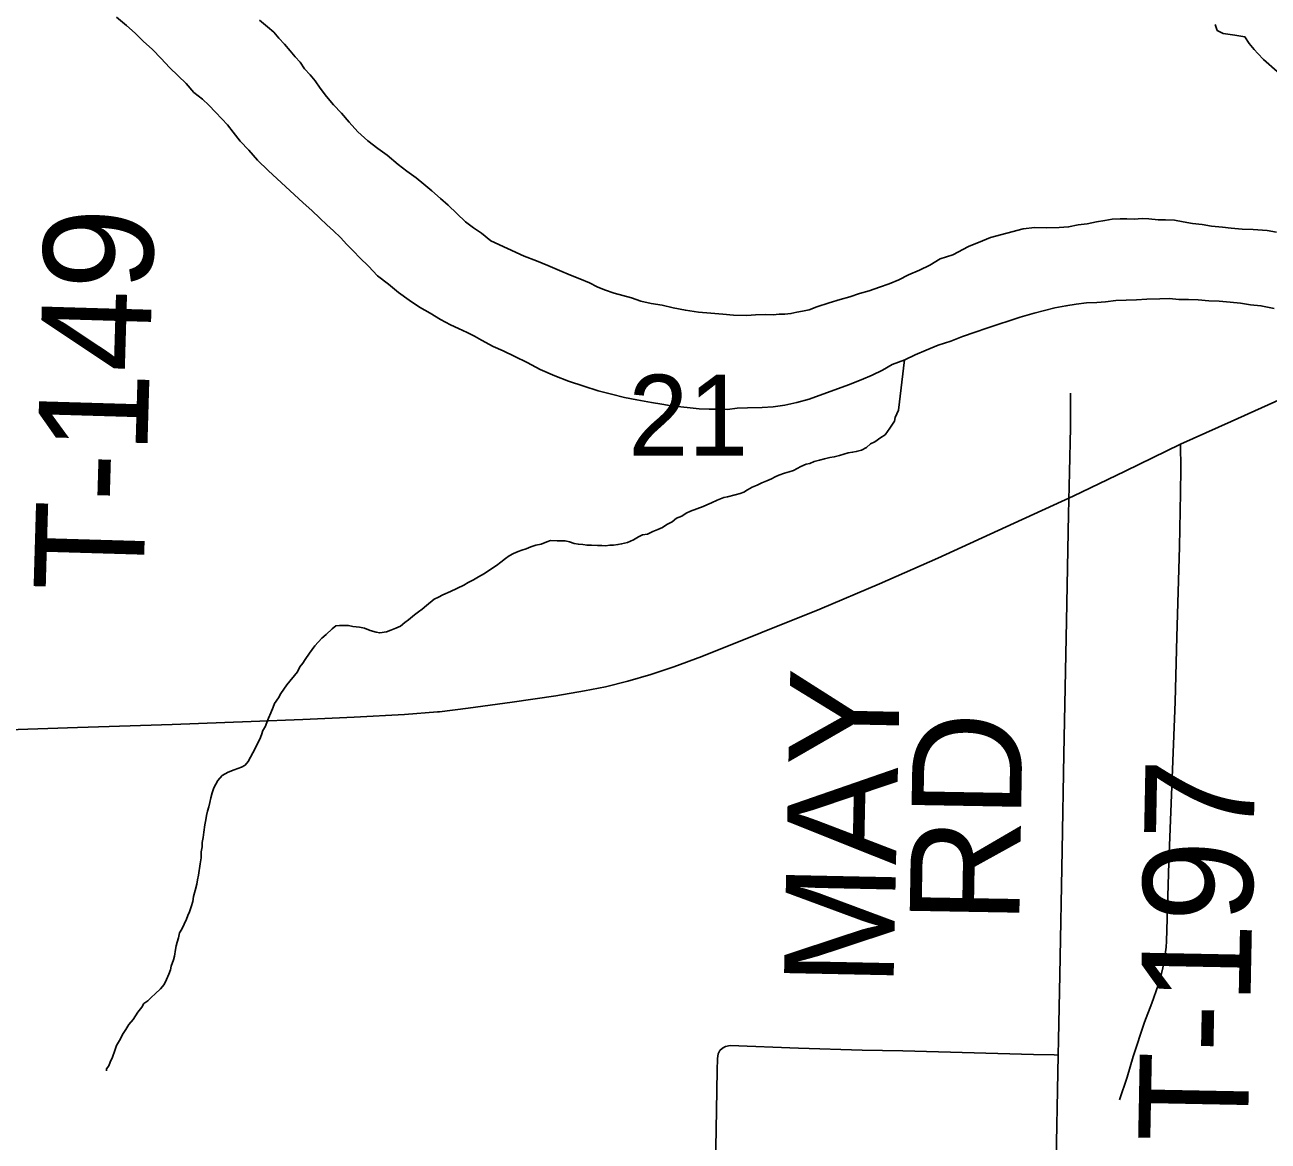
# Model space of a CAD drawing. Extents: x 2.4 to 73.1, y 4.5 to 25.6.
# Drawn here: x 47.1261 to 47.4483, y 22.6436 to 22.9328 of the extents above; entities that cross this region are included whole.
import ezdxf

# ---------------------------------------------------------------- set-up
doc = ezdxf.new("R2010")
doc.units = 0
for name, color, linetype in [('GM_X_Major_River', 7, 'Continuous'), ('GM_X_Minor_River', 7, 'Continuous'), ('GM_X_Section_Text', 7, 'Continuous'), ('GM_X_Township_Road', 7, 'Continuous'), ('GM_X_Township_Road_Text', 7, 'Continuous')]:
    doc.layers.add(name, color=color, linetype=linetype)

msp = doc.modelspace()

# ---------------------------------------------------------------- linework, layer by layer
at = {"layer": 'GM_X_Major_River'}
for points in [[(47.14992, 22.93477), (47.15252, 22.93262), (47.15475, 22.93066), (47.15679, 22.92852), (47.1592, 22.92637), (47.16142, 22.92403), (47.16364, 22.9217)], [(47.14992, 22.93477), (47.15252, 22.93262), (47.15475, 22.93066), (47.15679, 22.92852), (47.1592, 22.92637), (47.16142, 22.92403), (47.16364, 22.9217)], [(47.40595, 22.88209), (47.40385, 22.88176), (47.40137, 22.88126), (47.39909, 22.88093), (47.3966, 22.88043), (47.39413, 22.8803), (47.3909, 22.88019), (47.38786, 22.88027), (47.38482, 22.87997), (47.3764, 22.87771), (47.37429, 22.87682), (47.37065, 22.87539), (47.3666, 22.87322), (47.36335, 22.87216), (47.36065, 22.87052), (47.35796, 22.86926), (47.35508, 22.868), (47.35258, 22.86674), (47.35008, 22.86566), (47.34759, 22.86478), (47.34491, 22.8639), (47.34242, 22.8632), (47.33993, 22.86231), (47.33744, 22.86162), (47.33457, 22.86074), (47.33132, 22.85968), (47.3294, 22.85897), (47.32768, 22.85864), (47.32616, 22.8583), (47.32463, 22.85796), (47.3231, 22.8578), (47.32159, 22.85784), (47.32006, 22.85769), (47.31798, 22.85775), (47.3155, 22.85762), (47.31322, 22.85749), (47.3098, 22.85757), (47.30696, 22.85784), (47.30393, 22.85811), (47.30071, 22.85838), (47.2973, 22.85884), (47.29409, 22.8595), (47.29125, 22.86014), (47.28842, 22.86059), (47.28577, 22.86123), (47.28333, 22.86205), (47.28106, 22.86268), (47.2788, 22.8633), (47.27635, 22.86413), (47.27447, 22.86493), (47.27241, 22.86594), (47.26996, 22.86695), (47.26752, 22.86796), (47.2647, 22.86917), (47.26169, 22.87039), (47.25868, 22.87161), (47.25549, 22.87283), (47.24685, 22.87684), (47.24443, 22.87881), (47.24237, 22.88019), (47.24032, 22.88176), (47.2381, 22.8839), (47.23587, 22.88605), (47.23383, 22.88781), (47.2316, 22.88977), (47.22955, 22.89153), (47.2275, 22.8931), (47.22508, 22.89487), (47.22284, 22.89664), (47.22005, 22.89899), (47.21763, 22.90076), (47.21502, 22.90272), (47.21242, 22.90507), (47.2102, 22.9076), (47.20817, 22.90993), (47.20614, 22.91207), (47.20429, 22.9142), (47.20264, 22.91634), (47.20135, 22.91827), (47.20006, 22.91982), (47.19858, 22.92137), (47.19749, 22.92311), (47.19619, 22.92447), (47.1949, 22.92603), (47.19343, 22.92777), (47.19194, 22.92933), (47.19066, 22.93088), (47.18898, 22.93226), (47.18693, 22.93402)], [(47.18693, 22.93402), (47.18898, 22.93226), (47.19066, 22.93088), (47.19194, 22.92933), (47.19343, 22.92777), (47.1949, 22.92603), (47.19619, 22.92447), (47.19749, 22.92311), (47.19858, 22.92137), (47.20006, 22.91982), (47.20135, 22.91827), (47.20264, 22.91634), (47.20429, 22.9142), (47.20614, 22.91207), (47.20817, 22.90993), (47.2102, 22.9076), (47.21242, 22.90507), (47.21502, 22.90272), (47.21763, 22.90076), (47.22005, 22.89899), (47.22284, 22.89664), (47.22508, 22.89487), (47.2275, 22.8931), (47.22955, 22.89153), (47.2316, 22.88977), (47.23383, 22.88781), (47.23587, 22.88605), (47.2381, 22.8839), (47.24032, 22.88176), (47.24237, 22.88019), (47.24443, 22.87881), (47.24685, 22.87684), (47.25549, 22.87283), (47.25868, 22.87161), (47.26169, 22.87039), (47.2647, 22.86917), (47.26752, 22.86796), (47.26996, 22.86695), (47.27241, 22.86594), (47.27447, 22.86493), (47.27635, 22.86413), (47.2788, 22.8633), (47.28106, 22.86268), (47.28333, 22.86205), (47.28577, 22.86123), (47.28842, 22.86059), (47.29125, 22.86014), (47.29409, 22.8595), (47.2973, 22.85884), (47.30071, 22.85838), (47.30393, 22.85811), (47.30696, 22.85784), (47.3098, 22.85757), (47.31322, 22.85749), (47.3155, 22.85762), (47.31798, 22.85775), (47.32006, 22.85769), (47.32159, 22.85784), (47.3231, 22.8578), (47.32463, 22.85796), (47.32616, 22.8583), (47.32768, 22.85864), (47.3294, 22.85897), (47.33132, 22.85968), (47.33457, 22.86074), (47.33744, 22.86162), (47.33993, 22.86231), (47.34242, 22.8632), (47.34491, 22.8639), (47.34759, 22.86478), (47.35008, 22.86566), (47.35258, 22.86674), (47.35508, 22.868), (47.35796, 22.86926), (47.36065, 22.87052), (47.36335, 22.87216), (47.3666, 22.87322), (47.37065, 22.87539), (47.37429, 22.87682), (47.3764, 22.87771), (47.38482, 22.87997), (47.38786, 22.88027), (47.3909, 22.88019), (47.39413, 22.8803), (47.3966, 22.88043), (47.39909, 22.88093), (47.40137, 22.88126), (47.40385, 22.88176), (47.40595, 22.88209)], [(47.16364, 22.9217), (47.16587, 22.91955), (47.16791, 22.9176), (47.16994, 22.91527), (47.17217, 22.91351), (47.17385, 22.91194), (47.17551, 22.91019), (47.17718, 22.90844), (47.17866, 22.90688), (47.18013, 22.90495), (47.18197, 22.90262), (47.18419, 22.90028), (47.18641, 22.89776), (47.18919, 22.89503), (47.19828, 22.88663), (47.20051, 22.88468), (47.20255, 22.88272), (47.20441, 22.88097), (47.20608, 22.87941), (47.20793, 22.87765), (47.2096, 22.8759), (47.21126, 22.87415), (47.21293, 22.87239), (47.21516, 22.87025), (47.21756, 22.86772), (47.22036, 22.86556), (47.22296, 22.8634), (47.22576, 22.86143), (47.22838, 22.85966), (47.23118, 22.85806), (47.2338, 22.85648), (47.23643, 22.85508), (47.23849, 22.85408), (47.24075, 22.85307), (47.24262, 22.85208), (47.24449, 22.85108), (47.24749, 22.84948), (47.25012, 22.84828), (47.25313, 22.84687), (47.25632, 22.84527), (47.25969, 22.84347), (47.26345, 22.84186), (47.26702, 22.84044), (47.27098, 22.8392), (47.27474, 22.83796), (47.27814, 22.83711), (47.28154, 22.83627), (47.28475, 22.83562), (47.28853, 22.83495), (47.29118, 22.8345), (47.29364, 22.83406), (47.2961, 22.83381), (47.29857, 22.83355), (47.30084, 22.83331), (47.3035, 22.83324), (47.30596, 22.83318), (47.30824, 22.83312), (47.31072, 22.83343), (47.31338, 22.83356), (47.31718, 22.83365), (47.32003, 22.83377), (47.32308, 22.83426), (47.32614, 22.83494), (47.32939, 22.83581), (47.33955, 22.83953), (47.34281, 22.84078), (47.34569, 22.84204), (47.34838, 22.8433), (47.35089, 22.84475), (47.35415, 22.846), (47.35684, 22.84726), (47.35972, 22.84852), (47.36279, 22.84977), (47.36604, 22.85082), (47.36911, 22.85207), (47.37237, 22.85313), (47.37544, 22.85419), (47.3785, 22.85525), (47.38118, 22.85613), (47.38405, 22.85701), (47.38769, 22.85806), (47.39036, 22.85875), (47.39304, 22.85944), (47.3959, 22.85994), (47.39857, 22.86044), (47.40124, 22.86075), (47.4039, 22.86087), (47.40618, 22.861), (47.40885, 22.86132), (47.41151, 22.86144), (47.41417, 22.86156), (47.41684, 22.86168), (47.42026, 22.86178), (47.42273, 22.86191), (47.42519, 22.86166), (47.42766, 22.8616), (47.43013, 22.86153), (47.43297, 22.86127), (47.43563, 22.8612), (47.43847, 22.86094), (47.44112, 22.86068)], [(47.16364, 22.9217), (47.16587, 22.91955), (47.16791, 22.9176), (47.16994, 22.91527), (47.17217, 22.91351), (47.17385, 22.91194), (47.17551, 22.91019), (47.17718, 22.90844), (47.17866, 22.90688), (47.18013, 22.90495), (47.18197, 22.90262), (47.18419, 22.90028), (47.18641, 22.89776), (47.18919, 22.89503), (47.19828, 22.88663), (47.20051, 22.88468), (47.20255, 22.88272), (47.20441, 22.88097), (47.20608, 22.87941), (47.20793, 22.87765), (47.2096, 22.8759), (47.21126, 22.87415), (47.21293, 22.87239), (47.21516, 22.87025), (47.21756, 22.86772), (47.22036, 22.86556), (47.22296, 22.8634), (47.22576, 22.86143), (47.22838, 22.85966), (47.23118, 22.85806), (47.2338, 22.85648), (47.23643, 22.85508), (47.23849, 22.85408), (47.24075, 22.85307), (47.24262, 22.85208), (47.24449, 22.85108), (47.24749, 22.84948), (47.25012, 22.84828), (47.25313, 22.84687), (47.25632, 22.84527), (47.25969, 22.84347), (47.26345, 22.84186), (47.26702, 22.84044), (47.27098, 22.8392), (47.27474, 22.83796), (47.27814, 22.83711), (47.28154, 22.83627), (47.28475, 22.83562), (47.28853, 22.83495), (47.29118, 22.8345), (47.29364, 22.83406), (47.2961, 22.83381), (47.29857, 22.83355), (47.30084, 22.83331), (47.3035, 22.83324), (47.30596, 22.83318), (47.30824, 22.83312), (47.31072, 22.83343), (47.31338, 22.83356), (47.31718, 22.83365), (47.32003, 22.83377), (47.32308, 22.83426), (47.32614, 22.83494), (47.32939, 22.83581), (47.33955, 22.83953), (47.34281, 22.84078), (47.34569, 22.84204), (47.34838, 22.8433), (47.35089, 22.84475), (47.35415, 22.846), (47.35684, 22.84726), (47.35972, 22.84852), (47.36279, 22.84977), (47.36604, 22.85082), (47.36911, 22.85207), (47.37237, 22.85313), (47.37544, 22.85419), (47.3785, 22.85525), (47.38118, 22.85613), (47.38405, 22.85701), (47.38769, 22.85806), (47.39036, 22.85875), (47.39304, 22.85944), (47.3959, 22.85994), (47.39857, 22.86044), (47.40124, 22.86075), (47.4039, 22.86087), (47.40618, 22.861), (47.40885, 22.86132), (47.41151, 22.86144), (47.41417, 22.86156), (47.41684, 22.86168), (47.42026, 22.86178), (47.42273, 22.86191), (47.42519, 22.86166), (47.42766, 22.8616), (47.43013, 22.86153), (47.43297, 22.86127), (47.43563, 22.8612), (47.43847, 22.86094), (47.44112, 22.86068)], [(47.45051, 22.87905), (47.44805, 22.8795), (47.44445, 22.87978), (47.4416, 22.87985), (47.43876, 22.88011), (47.43649, 22.88036), (47.43365, 22.88062), (47.43119, 22.88107), (47.42873, 22.88132), (47.42627, 22.88176), (47.424, 22.8822), (47.42172, 22.88226), (47.41982, 22.8823), (47.41736, 22.88256), (47.41565, 22.8826), (47.41356, 22.88246), (47.41166, 22.88251), (47.40995, 22.88256), (47.40786, 22.88242), (47.40595, 22.88209)], [(47.40595, 22.88209), (47.40786, 22.88242), (47.40995, 22.88256), (47.41166, 22.88251), (47.41356, 22.88246), (47.41565, 22.8826), (47.41736, 22.88256), (47.41982, 22.8823), (47.42172, 22.88226), (47.424, 22.8822), (47.42627, 22.88176), (47.42873, 22.88132), (47.43119, 22.88107), (47.43365, 22.88062), (47.43649, 22.88036), (47.43876, 22.88011), (47.4416, 22.87985), (47.44445, 22.87978), (47.44805, 22.8795), (47.45051, 22.87905)], [(47.44112, 22.86068), (47.44377, 22.86024), (47.44642, 22.85998), (47.44983, 22.85932)], [(47.44112, 22.86068), (47.44377, 22.86024), (47.44642, 22.85998), (47.44983, 22.85932)]]:
    msp.add_lwpolyline(points, dxfattribs=at)
at = {"layer": 'GM_X_Minor_River'}
for points in [[(47.43459, 22.93288), (47.43512, 22.93135), (47.43662, 22.93055), (47.43964, 22.9301), (47.44229, 22.92965), (47.44339, 22.92791), (47.44468, 22.92636), (47.4456, 22.92539), (47.44709, 22.92383), (47.45061, 22.9207)], [(47.35407, 22.84597), (47.35249, 22.83294), (47.35168, 22.83106), (47.35147, 22.83012), (47.35028, 22.82825), (47.3491, 22.82657), (47.34794, 22.82584), (47.3464, 22.82474), (47.34524, 22.8242), (47.34427, 22.82327), (47.34292, 22.82255), (47.34159, 22.8222), (47.34063, 22.82204), (47.33949, 22.82187), (47.33834, 22.82152), (47.33719, 22.82117), (47.33585, 22.82083), (47.33471, 22.82067), (47.33337, 22.82032), (47.33203, 22.81998), (47.33069, 22.81963), (47.32954, 22.81909), (47.32859, 22.81893), (47.32724, 22.81839), (47.32628, 22.81784), (47.32532, 22.8173), (47.32417, 22.81695), (47.32302, 22.8166), (47.32149, 22.81607), (47.32053, 22.81571), (47.31957, 22.81517), (47.31841, 22.81463), (47.31707, 22.81409), (47.31592, 22.81355), (47.31458, 22.81302), (47.31342, 22.81229), (47.31245, 22.81174), (47.3115, 22.81139), (47.31016, 22.81104), (47.30824, 22.81052), (47.30729, 22.81035), (47.30556, 22.80964), (47.30403, 22.80892), (47.30287, 22.80838), (47.30192, 22.80802), (47.29866, 22.80678), (47.2975, 22.80624), (47.29634, 22.80551), (47.295, 22.80497), (47.29384, 22.80405), (47.29249, 22.80333), (47.29133, 22.80259), (47.29018, 22.80205), (47.28884, 22.80152), (47.28749, 22.80079), (47.28616, 22.80064), (47.28519, 22.80009), (47.28384, 22.79937), (47.28231, 22.79865), (47.28078, 22.79831), (47.27983, 22.79814), (47.27868, 22.79798), (47.27773, 22.79801), (47.27659, 22.79784), (47.27564, 22.79787), (47.2745, 22.7979), (47.27298, 22.79794), (47.27184, 22.79797), (47.27071, 22.79818), (47.26957, 22.79821), (47.26844, 22.79843), (47.26731, 22.79884), (47.26617, 22.79906), (47.26503, 22.79909), (47.26409, 22.79911), (47.26238, 22.79916), (47.26142, 22.7988), (47.25989, 22.79827), (47.25855, 22.79793), (47.25721, 22.79758), (47.25606, 22.79704), (47.25491, 22.79669), (47.25395, 22.79633), (47.2528, 22.79579), (47.25164, 22.79525), (47.25068, 22.79452), (47.24951, 22.7936), (47.24835, 22.79268), (47.24661, 22.79158), (47.24526, 22.79067), (47.24372, 22.78976), (47.24237, 22.78903), (47.24102, 22.78831), (47.23987, 22.78758), (47.23641, 22.78596), (47.23448, 22.78506), (47.23333, 22.78452), (47.23218, 22.78398), (47.23024, 22.78232), (47.22907, 22.7814)], [(47.22907, 22.7814), (47.22811, 22.78066), (47.22714, 22.77993), (47.22559, 22.77864), (47.22462, 22.7779), (47.22346, 22.77698), (47.2223, 22.77644), (47.22096, 22.77591), (47.21981, 22.77556), (47.21809, 22.77522), (47.21715, 22.77544), (47.21564, 22.77586), (47.21414, 22.77646), (47.21281, 22.77669), (47.21111, 22.77692), (47.20997, 22.77714), (47.20884, 22.77717), (47.2077, 22.7772), (47.20674, 22.77703), (47.20578, 22.7763), (47.20422, 22.77482), (47.20306, 22.7739), (47.2013, 22.77185), (47.19992, 22.76999), (47.19874, 22.76831), (47.19814, 22.76738), (47.19736, 22.76645), (47.19676, 22.76513), (47.19402, 22.76179), (47.19323, 22.76067), (47.19244, 22.75955), (47.19184, 22.75842), (47.19086, 22.75693), (47.19045, 22.75599), (47.18985, 22.75449), (47.18924, 22.75317), (47.18883, 22.75204), (47.18843, 22.75091), (47.18783, 22.74998), (47.18742, 22.74885), (47.18702, 22.74772), (47.18642, 22.7466), (47.18582, 22.74528), (47.18522, 22.74416), (47.18462, 22.74304), (47.18402, 22.74191), (47.18324, 22.74098), (47.18228, 22.74044), (47.18132, 22.74008), (47.18036, 22.73973), (47.17883, 22.7392), (47.17728, 22.73828), (47.17611, 22.73699), (47.17512, 22.73511), (47.1747, 22.73379), (47.17429, 22.73248), (47.17407, 22.73134), (47.17385, 22.73021), (47.17344, 22.72908), (47.17323, 22.72795), (47.17301, 22.72681), (47.17279, 22.72549), (47.17255, 22.72359), (47.17232, 22.72227), (47.1721, 22.72095), (47.17207, 22.71981), (47.17185, 22.71848), (47.17181, 22.71697), (47.17158, 22.71545), (47.17113, 22.71243), (47.17091, 22.71129), (47.17069, 22.71016), (47.17027, 22.70846), (47.16985, 22.70695), (47.16963, 22.70563), (47.16922, 22.70431), (47.1688, 22.70299), (47.1684, 22.70205), (47.168, 22.70111), (47.16739, 22.6998), (47.16679, 22.69848), (47.1662, 22.69755), (47.16597, 22.69623), (47.16557, 22.6951), (47.16535, 22.69415), (47.16514, 22.69321), (47.16491, 22.69151), (47.16469, 22.69056), (47.16408, 22.68887), (47.16387, 22.68792), (47.16346, 22.6868), (47.16286, 22.68548), (47.16225, 22.68417), (47.16128, 22.68305), (47.15991, 22.68176), (47.15894, 22.68083), (47.15797, 22.67991), (47.157, 22.67918), (47.15641, 22.67824), (47.15543, 22.67694), (47.15424, 22.67507)], [(47.15424, 22.67507), (47.15307, 22.67377), (47.15227, 22.67246), (47.15148, 22.67115), (47.15088, 22.67003), (47.14989, 22.66834), (47.14948, 22.66702), (47.14887, 22.66533), (47.14826, 22.66402), (47.14786, 22.66308), (47.14727, 22.66233), (47.14726, 22.66176)]]:
    msp.add_lwpolyline(points, dxfattribs=at)
at = {"layer": 'GM_X_Township_Road'}
for points in [[(47.39391, 22.66587), (47.39398, 22.66983), (47.39429, 22.68662), (47.39496, 22.71894), (47.39539, 22.74381), (47.39603, 22.77832), (47.39653, 22.80598), (47.39686, 22.81686), (47.39705, 22.82848), (47.39706, 22.83731)], [(47.42557, 22.82412), (47.43876, 22.82999), (47.45613, 22.83789)], [(47.23306, 22.75476), (47.23356, 22.7548), (47.24097, 22.75573), (47.25238, 22.75726), (47.26376, 22.75894), (47.27112, 22.76022), (47.27663, 22.76131), (47.28238, 22.76274), (47.28837, 22.76446), (47.29428, 22.76642), (47.30159, 22.76911), (47.33217, 22.78143), (47.34763, 22.78796), (47.3627, 22.79464), (47.3825, 22.80367), (47.39775, 22.81069), (47.41122, 22.81711), (47.42557, 22.82412)], [(47.40982, 22.65425), (47.41174, 22.66016), (47.41333, 22.66552), (47.4163, 22.67436), (47.41818, 22.6793), (47.41981, 22.68399), (47.42068, 22.68697), (47.42098, 22.68847), (47.42142, 22.69091), (47.42186, 22.69386), (47.42197, 22.69539), (47.42259, 22.71576), (47.42423, 22.75741), (47.42464, 22.7742), (47.4253, 22.79751), (47.4256, 22.8115), (47.42568, 22.81772), (47.42557, 22.82412)], [(47.10601, 22.7497), (47.11148, 22.74978), (47.13975, 22.75072), (47.1643, 22.75147), (47.1848, 22.75225), (47.19816, 22.75277), (47.21151, 22.75338), (47.22455, 22.75413), (47.23306, 22.75476)], [(47.30329, 22.56947), (47.30335, 22.57148), (47.30363, 22.58236), (47.30467, 22.61932), (47.30514, 22.63702), (47.30539, 22.65162), (47.30552, 22.66187), (47.30559, 22.66499), (47.30583, 22.6662), (47.30624, 22.66703), (47.30688, 22.66769), (47.3077, 22.66811), (47.30892, 22.6683), (47.32662, 22.66763), (47.34308, 22.66714), (47.35364, 22.66697), (47.38749, 22.66603), (47.39285, 22.6659), (47.39391, 22.66587)], [(47.39205, 22.56735), (47.3921, 22.56958), (47.39223, 22.5763), (47.39266, 22.60299), (47.3933, 22.63408), (47.39391, 22.66587)]]:
    msp.add_lwpolyline(points, dxfattribs=at)

# ---------------------------------------------------------------- texts
at = {"layer": 'GM_X_Section_Text'}
msp.add_text('21', height=0.020928, rotation=0, dxfattribs=at).set_placement((47.28248, 22.8212))
at = {"layer": 'GM_X_Township_Road_Text'}
for s, rotation, p in [('T-149', 88.3145, (47.15678, 22.78567)), ('MAY', 88.8189, (47.35121, 22.68341)), ('RD', 89.0094, (47.38379, 22.69963)), ('T-197', 88.884, (47.44301, 22.64308))]:
    msp.add_text(s, height=0.028409, rotation=rotation, dxfattribs=at).set_placement(p)

doc.saveas('drawing.dxf')
